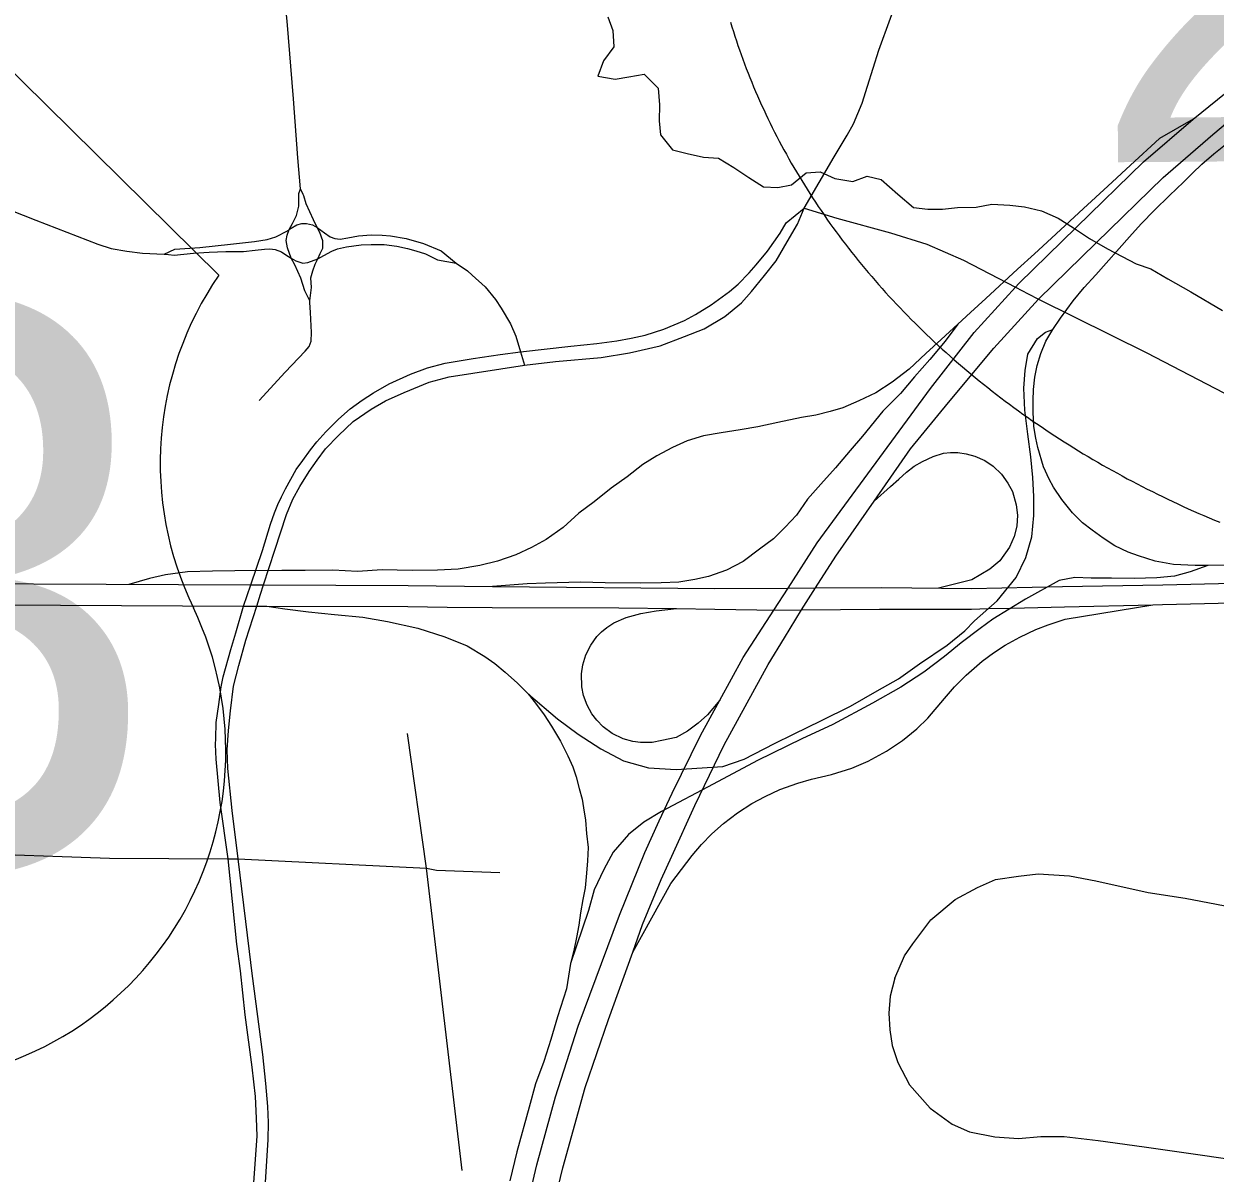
# Model space of a CAD drawing. Extents: x 114604 to 551442, y 316898 to 567001.
# Drawn here: x 165573 to 169955, y 434662 to 438888 of the extents above; entities that cross this region are included whole.
import ezdxf

# ---------------------------------------------------------------- set-up
doc = ezdxf.new("R2010")
doc.units = 0
for name, color, linetype in [('_CIVIL_CONSTRUCTION', 7, 'Continuous'), ('GE_P_Alignment', 7, 'Continuous'), ('GE_P_Alignment_1000_Stations', 7, 'Continuous'), ('GE_P_Alignment_100_Cardinal_Points', 7, 'Continuous'), ('GE_P_Alignment_500_Cardinal_Points', 7, 'Continuous'), ('GE_P_Alignment_500_Stations', 7, 'Continuous'), ('PM_P_Cells', 7, 'Continuous')]:
    doc.layers.add(name, color=color, linetype=linetype)

msp = doc.modelspace()

# ---------------------------------------------------------------- linework, layer by layer
at = {"layer": '_CIVIL_CONSTRUCTION'}
for points in [[(162655.7, 436766.7), (164807.5, 436755.6), (166381.4, 436747.6), (166429.7, 436747.4), (166466.8, 436747.2)], [(166466.8, 436747.2), (166985.8, 436745.4), (167130.2, 436743.9)], [(167130.2, 436743.9), (167295.3, 436742.2), (167762.2, 436740.6), (167974.3, 436738.2)], [(167974.3, 436738.2), (168115.3, 436736.5), (168269.6, 436733.5)], [(168269.6, 436733.5), (168332.4, 436732.3), (168433.6, 436733.5), (168720.6, 436736.3)], [(168720.6, 436736.3), (169059.1, 436736.4), (169120.6, 436737.9), (169204.3, 436739.9), (169400.7, 436744.6)], [(169400.7, 436744.6), (169726.5, 436752.2), (169762, 436753), (169864.4, 436755.6)], [(169864.4, 436755.6), (170427.8, 436769.4), (170632.9, 436773.7)]]:
    msp.add_lwpolyline(points, dxfattribs=at)
at = {"layer": 'GE_P_Alignment'}
msp.add_lwpolyline([(168172.5, 438894.7), (168177.7, 438877.5), (168183, 438860.4), (168188.5, 438843.2), (168194.1, 438826.1), (168199.8, 438809), (168205.7, 438792), (168211.7, 438774.9), (168217.9, 438757.9), (168224.1, 438740.9), (168230.6, 438724), (168237.1, 438707.1), (168243.8, 438690.2), (168250.6, 438673.3), (168257.6, 438656.5), (168264.7, 438639.7), (168271.9, 438622.9), (168279.3, 438606.2), (168286.7, 438589.5), (168294.4, 438572.8), (168302.1, 438556.2), (168310, 438539.6), (168318, 438523.1), (168326.2, 438506.5), (168334.5, 438490.1), (168342.9, 438473.6), (168351.4, 438457.3), (168360.1, 438440.9), (168368.9, 438424.6), (168377.9, 438408.3), (168386.9, 438392.1), (168396.1, 438375.9), (168405.5, 438359.8), (168414.9, 438343.7), (168424.5, 438327.7), (168434.2, 438311.7), (168444.1, 438295.8), (168454, 438279.9), (168464.1, 438264), (168474.3, 438248.2), (168484.7, 438232.5), (168495.2, 438216.8), (168505.7, 438201.2), (168516.5, 438185.6), (168527.3, 438170.1), (168538.3, 438154.6), (168549.4, 438139.2), (168560.6, 438123.8), (168571.9, 438108.5), (168583.4, 438093.2), (168594.9, 438078.1), (168606.6, 438062.9), (168618.5, 438047.9), (168630.4, 438032.8), (168642.5, 438017.9), (168654.6, 438003), (168666.9, 437988.2), (168679.3, 437973.4), (168691.9, 437958.7), (168704.5, 437944.1), (168717.3, 437929.5), (168730.1, 437915), (168743.1, 437900.6), (168756.2, 437886.2), (168769.4, 437871.9), (168782.8, 437857.7), (168796.2, 437843.5), (168809.8, 437829.4), (168823.4, 437815.4), (168837.2, 437801.4), (168851.1, 437787.5), (168865.1, 437773.7), (168879.2, 437760), (168893.4, 437746.3), (168907.7, 437732.7), (168922.1, 437719.2), (168936.6, 437705.8), (168951.2, 437692.4), (168966, 437679.1), (168980.8, 437665.9), (168995.7, 437652.8), (169010.8, 437639.7), (169025.9, 437626.7), (169041.2, 437613.8), (169056.5, 437601), (169071.9, 437588.3), (169087.5, 437575.6), (169103.1, 437563), (169118.8, 437550.5), (169134.7, 437538.1), (169150.6, 437525.8), (169166.6, 437513.5), (169182.7, 437501.3), (169198.9, 437489.3), (169215.2, 437477.3), (169231.6, 437465.3), (169248.1, 437453.5), (169264.7, 437441.8), (169281.3, 437430.1), (169298.1, 437418.5), (169314.9, 437407.1), (169331.8, 437395.7), (169348.8, 437384.4), (169365.9, 437373.1), (169383.1, 437362), (169400.3, 437351), (169417.7, 437340), (169435.1, 437329.2), (169452.6, 437318.4), (169470.2, 437307.7), (169487.9, 437297.2), (169505.6, 437286.7), (169523.4, 437276.3), (169541.3, 437266), (169559.3, 437255.7), (169577.3, 437245.6), (169595.4, 437235.6), (169613.6, 437225.7), (169631.9, 437215.8), (169650.2, 437206.1), (169668.6, 437196.5), (169687.1, 437186.9), (169705.6, 437177.5), (169724.3, 437168.1), (169742.9, 437158.8), (169761.7, 437149.7), (169780.5, 437140.6), (169799.4, 437131.6), (169818.3, 437122.8), (169837.3, 437114), (169856.3, 437105.3), (169875.5, 437096.8), (169894.6, 437088.3), (169913.9, 437079.9), (169933.2, 437071.6), (169952.5, 437063.5), (169971.9, 437055.4)], dxfattribs=at)
at = {"layer": 'GE_P_Alignment_1000_Stations'}
for points in [[(164808.7, 436832.7), (166407.8, 436825.2), (166454.9, 436825), (166987, 436822.6), (167296.5, 436819.4), (168114.3, 436811.8), (168384.6, 436813.7), (168485.2, 436814), (168729.1, 436815.7), (169059.5, 436811.7), (169393.2, 436819.8), (169762.8, 436824.9), (170428.6, 436841.3), (170851.2, 436851.1), (171143.6, 436857.8)], [(162655.7, 436766.7), (164807.5, 436755.6), (166381.4, 436747.6), (166429.7, 436747.4), (166466.8, 436747.2)], [(166466.8, 436747.2), (166985.8, 436745.4), (167130.2, 436743.9)], [(167130.2, 436743.9), (167295.3, 436742.2), (167762.2, 436740.6), (167974.3, 436738.2)], [(167974.3, 436738.2), (168115.3, 436736.5), (168269.6, 436733.5)], [(168269.6, 436733.5), (168332.4, 436732.3), (168433.6, 436733.5), (168720.6, 436736.3)], [(168720.6, 436736.3), (169059.1, 436736.4), (169120.6, 436737.9), (169204.3, 436739.9), (169400.7, 436744.6)], [(169400.7, 436744.6), (169726.5, 436752.2), (169762, 436753), (169864.4, 436755.6)], [(169864.4, 436755.6), (170427.8, 436769.4), (170632.9, 436773.7)]]:
    msp.add_lwpolyline(points, dxfattribs=at)
at = {"layer": 'GE_P_Alignment_100_Cardinal_Points'}
for p, q in [((167054.7, 435783.8), (166984.7, 436278.4)), ((166360.8, 435818.4), (167054.7, 435783.8)), ((167185, 434672.3), (167054.7, 435783.8))]:
    msp.add_line(p, q, dxfattribs=at)
for points in [[(166600.2, 438261.1), (166590.9, 438281.5), (166580.7, 438395.6), (166564.6, 438612.4), (166541.6, 438898.5), (166533.8, 438967.9), (166523.5, 439028.6), (166517.7, 439059.5), (166508.9, 439079.7)], [(168442.9, 438209.9), (168553.4, 438399.1), (168601.8, 438478.6), (168624.8, 438520.5), (168656.8, 438596.5), (168676.8, 438659.4), (168718.5, 438791.7), (168803.9, 439027.3)], [(163372.3, 438059.2), (163798.1, 438090.9), (164072.2, 438115.4), (164185.9, 438126.8), (164268.2, 438140.3), (164341, 438156.8), (164419, 438182.1), (164651.1, 438258.5), (164792.3, 438295.1), (164886.8, 438307.1), (164961.5, 438311.9), (165030, 438315), (165120.6, 438309.3), (165226.3, 438296.8), (165314.2, 438276.3), (165417.7, 438244), (165482.2, 438218.4), (165617.1, 438166.5), (165845.1, 438077.8), (165894.7, 438062.6), (165952.1, 438051.7), (166009.3, 438044.8), (166089.1, 438041.4), (166104.6, 438039.7)], [(166549.6, 438132.1), (166560.7, 438153.8), (166576.5, 438183.6), (166584.2, 438217.8), (166584.6, 438264.9), (166590.9, 438281.5)], [(166651.8, 438139.8), (166638.2, 438167.1), (166611.7, 438226.9), (166602.6, 438256), (166600.2, 438261.1)], [(167400.3, 437682.1), (167585.5, 437703.2), (167680.4, 437712.3), (167753.8, 437722.6), (167807, 437732.8), (167858.1, 437744), (167927, 437765.7), (168003.6, 437797.9), (168043.2, 437819.4), (168100.9, 437854.5), (168168.6, 437903.5), (168200.1, 437930.7), (168240.9, 437973.1), (168266.3, 438001.9), (168308.7, 438052.5), (168355.1, 438118.5), (168377.1, 438156), (168442.9, 438209.9)], [(167414.7, 437633.2), (167529.2, 437646.5), (167696.5, 437661.7), (167801.4, 437678.6), (167913.6, 437704.3), (168002.9, 437738), (168075.4, 437767.2), (168151.4, 437811.8), (168212.8, 437862.9), (168249.2, 437903.6), (168297.2, 437962.7), (168340.9, 438016.6), (168381.3, 438086.6), (168419.2, 438151.9), (168442.9, 438209.9)], [(168442.9, 438209.9), (168563.1, 438173.2), (168760.8, 438119.8), (168894, 438077.5), (169029.9, 438019.1), (169220.2, 437920.1), (169267.4, 437895.6)], [(166089.1, 438041.4), (166128.5, 438059.7), (166221, 438065.6), (166332.9, 438077.4), (166421, 438088), (166468.1, 438095.5), (166500, 438105.3), (166542.7, 438127.5), (166549.6, 438132.1), (166556.5, 438136.7), (166576.9, 438148.7), (166595, 438154.1), (166612.6, 438154.2), (166635.1, 438148.7), (166651.8, 438139.8), (166678.6, 438119.5), (166700.2, 438105.3), (166716.9, 438098.8), (166736, 438096.5), (166764.6, 438101), (166803.6, 438108.9), (166850.8, 438112.1), (166891.3, 438110.5), (166922.3, 438108.8), (166979.6, 438098.3), (167043.5, 438080.6), (167108.6, 438053.4), (167163.6, 438007.7)], [(166654.2, 438024.4), (166662.7, 438044), (166672.8, 438063.6), (166673.1, 438089.7), (166661.9, 438121.4), (166651.8, 438139.8)], [(166556.9, 438026.4), (166542.5, 438065.1), (166537.9, 438091.9), (166541.4, 438110.8), (166549.6, 438132.1)], [(166104.6, 438039.7), (166125.4, 438037.3), (166197.1, 438044.6), (166254.3, 438048.5), (166316.2, 438050.5), (166380.5, 438051), (166424.2, 438055.7), (166457.7, 438059.1), (166477.4, 438061.2), (166497.5, 438058.9), (166520.9, 438049.3), (166540.7, 438036), (166556.9, 438026.4), (166573.2, 438016.9), (166599.6, 438008.4), (166618.2, 438010.1), (166654.2, 438024.4), (166676.8, 438036.2), (166705.8, 438051.8), (166727.1, 438061), (166759.3, 438068.7), (166786.5, 438072.1), (166813.3, 438075), (166850.4, 438077.3), (166898.9, 438076.4), (166945.1, 438070.1), (166984.2, 438062.5), (167015.4, 438054), (167050.2, 438042.4), (167094.9, 438021), (167163.6, 438007.7), (167204.5, 437979.6)], [(166624.7, 437869.3), (166606.8, 437905.9), (166591.9, 437953), (166569.8, 438002.2), (166556.9, 438026.4)], [(166625, 437864), (166624.7, 437869.3), (166631.6, 437918.4), (166628.7, 437954.3), (166635.9, 437979.4), (166645.1, 438005), (166654.2, 438024.4)], [(167204.5, 437979.6), (167222.5, 437964.6), (167269.6, 437921.3), (167307.8, 437874.3), (167328.5, 437842.9), (167362.9, 437784.8), (167383.1, 437740.2), (167400.3, 437682.1), (167414.7, 437633.2)], [(169267.4, 437895.6), (169305.1, 437875.9), (169704, 437677.9), (170017.2, 437515.6), (170291.6, 437389.2), (170697.9, 437236.1), (170924.5, 437154.3), (171000.3, 437122.8), (171047.8, 437096), (171076.2, 437068.1), (171098.1, 437039.6)], [(166438.8, 437503.5), (166533.7, 437607.4), (166608.3, 437684.6), (166622.7, 437701.9), (166630.4, 437721.3), (166630.7, 437753.6), (166627, 437827.1), (166625, 437864)], [(166416.9, 434593.5), (166431, 434798.7), (166428.6, 434865.2), (166424.9, 434944.1), (166412.3, 435052.7), (166387.4, 435244.6), (166369.4, 435406.7), (166356.3, 435504.2), (166324.1, 435818.5), (166294.7, 436024.7), (166280.6, 436184.1), (166278.5, 436238.2), (166279.5, 436260.2), (166280.8, 436319.1), (166290.7, 436385), (166298.4, 436450.7), (166306.4, 436487.5), (166334.2, 436588.3), (166353, 436649.1), (166381.4, 436747.6), (166407.8, 436825.2), (166450.6, 436951.7), (166479.8, 437048.1), (166495.5, 437090.5), (166507, 437121.1), (166520.6, 437148.7), (166534.9, 437178.2), (166555, 437214), (166575.1, 437249), (166599, 437282.7), (166627.3, 437321.7), (166651, 437351.8), (166683.4, 437388.3), (166701.7, 437406), (166730.9, 437434.2), (166773.5, 437472.4), (166817.2, 437504.6), (166858.9, 437531.2), (166916.5, 437564.1), (166995.1, 437600.4), (167058.3, 437623.4), (167123.3, 437640.6), (167225.9, 437657.8), (167325, 437672.3), (167400.3, 437682.1)], [(166443.9, 436791), (166454.9, 436825), (166496.5, 436953.2), (166539.7, 437083.5), (166562, 437140.9), (166588.1, 437186.6), (166623, 437242.7), (166652, 437284), (166682.6, 437325.4), (166730.7, 437374.9), (166784.7, 437426), (166850.4, 437471.2), (166903.8, 437501.7), (166971.9, 437532.3), (167064.1, 437570.5), (167137.4, 437590.8), (167414.7, 437633.2)], [(166375.3, 433798.7), (166381.8, 433824.1), (166403.7, 433943.9), (166419.3, 434114.4), (166459.2, 434590.5), (166471.8, 434784.5), (166472.8, 434849.1), (166470.9, 434907.9), (166463.7, 434992.3), (166451.9, 435098.7), (166412.3, 435396.5), (166402.9, 435477.2), (166360.8, 435818.4), (166339.7, 435995.2), (166323.1, 436150), (166321.2, 436219.1), (166325.8, 436289.6), (166332.6, 436362.3), (166343.7, 436453.5), (166363.7, 436529.3), (166389.5, 436622), (166429.7, 436747.4), (166443.9, 436791)], [(163597, 435692.7), (163694.1, 435704.7), (164176.2, 435753.1), (164908.7, 435829), (165079, 435841.1), (165332, 435840.1), (165888.6, 435820), (166324.1, 435818.5), (166360.8, 435818.4)], [(167054.7, 435783.8), (167090.9, 435776.3), (167323.9, 435768.4)], [(168776.9, 435379.9), (168812.8, 435461.8), (168842.7, 435505.3), (168908.9, 435594.2), (168998.9, 435668.2), (169080.7, 435712.4), (169147.2, 435742.6), (169231.3, 435754), (169304.5, 435763.2), (169418.9, 435755.4), (169516.1, 435736.7), (169708.4, 435694.9), (169845.1, 435673), (170107.8, 435623.8), (170571.8, 435554.2), (170776.1, 435519.3), (171025.1, 435478.4)], [(168776.9, 435379.9), (168759.2, 435312.6), (168754.8, 435250.2), (168759.1, 435189.7), (168767.2, 435131.2), (168787.6, 435069.1), (168831.3, 434987.4), (168907.4, 434901.7), (168987.6, 434842.8), (169051.1, 434814.5), (169145.3, 434796), (169231.7, 434789.7), (169313.7, 434796.7), (169399.9, 434797.3), (169525.1, 434783.1), (169694.6, 434759.6), (169908.6, 434728.4), (170346.3, 434664.9)]]:
    msp.add_lwpolyline(points, dxfattribs=at)
at = {"layer": 'GE_P_Alignment_500_Cardinal_Points'}
msp.add_line((166290, 437963.6), (165413.6, 438827.4), dxfattribs=at)
for points in [[(169874.3, 438538.1), (169750, 438466.2), (169644.3, 438369), (169560, 438291.4), (169470.6, 438209), (169352.7, 438100.5), (169290.2, 438042.9), (169227.8, 437985.5), (169111.1, 437878.1), (169055.6, 437827), (169008.2, 437783.3), (168946.9, 437727), (168891.4, 437675.8), (168829, 437618.4), (168766.8, 437571.1), (168707.2, 437531.6), (168644.9, 437502.5), (168585.2, 437476), (168538.4, 437462.7), (168486.4, 437449.3), (168433.5, 437440.6), (168346, 437422.2), (168273.2, 437406.1), (168208.2, 437395.2), (168137.9, 437384.3), (168072.9, 437373.4), (168013.1, 437354.7), (167958.6, 437330.9), (167901.6, 437299.2), (167849.7, 437267.6), (167792.7, 437222.9), (167733.1, 437180.8), (167671, 437130.9), (167614, 437088.8), (167557.1, 437036.3), (167494.9, 436991.6), (167440.4, 436962.6), (167383.3, 436936.1), (167315.8, 436912.2), (167250.8, 436896.1), (167170.1, 436882.5), (167094.6, 436879.3), (167000.9, 436878.7), (166891.5, 436880.5), (166800.4, 436874.6), (166709.2, 436879.2), (166607.6, 436878.4), (166521.7, 436877.8), (166349.5, 436876.9), (166266.5, 436876), (166175.4, 436872.7), (166094.7, 436861.7), (166034.9, 436848.3), (165959.6, 436827.3)], [(170177.1, 436897.2), (169928.1, 436896), (169882, 436896.8), (169802.1, 436899.7), (169734.3, 436913.1), (169673.4, 436931.8), (169635.1, 436945.4), (169586.3, 436969.3), (169542.7, 436996.8), (169502.6, 437026), (169467.6, 437053.5), (169430.9, 437089.7), (169390.6, 437139.8), (169360.8, 437184.7), (169345, 437214.1), (169323.8, 437259.1), (169302.5, 437330.2), (169295.3, 437364.8), (169288, 437408.2), (169285.9, 437460.2), (169285.6, 437503.7), (169287, 437543.6), (169291.9, 437588.8), (169300.3, 437632.2), (169313.9, 437675.7), (169332.6, 437721), (169358.4, 437764.6), (169385.8, 437806.5), (169432.3, 437869.3), (169473.6, 437918.2), (169516.6, 437965.4), (169639.6, 438104.4), (169682.9, 438153.3), (169732, 438203.1), (169787.1, 438257.3), (169838.9, 438306.3), (169871.6, 438339.5), (169906.1, 438372.7), (169950.9, 438409.7), (170023.4, 438469.5)], [(169008.2, 437783.3), (168961.5, 437721.4), (168905.6, 437653.7), (168849.6, 437590.4), (168798, 437529.2), (168733.3, 437463.6), (168658, 437372), (168612.8, 437319.5), (168559, 437256.2), (168505.2, 437195.1), (168455.7, 437140.4), (168414.9, 437081.6), (168374, 437037.9), (168330.9, 436994.1), (168279, 436956.9), (168218.6, 436910.9), (168158.1, 436880), (168091, 436855.7), (168041.1, 436844.5), (167982.6, 436835.4), (167917.5, 436832.7), (167841.6, 436832.2), (167711.3, 436833.4), (167620.2, 436834.9), (167492.1, 436831.8), (167424.9, 436829.2), (167296.5, 436819.4)], [(167429.5, 436423.8), (167536.1, 436333), (167612, 436276.3), (167695.8, 436222.2), (167779.4, 436178.5), (167870.7, 436153.1), (167972.4, 436146), (168144.2, 436157.7), (168222.1, 436184.3), (168333.7, 436242.4), (168403.7, 436276.7), (168507.6, 436327), (168613.9, 436379.8), (168712.5, 436435.2), (168790.3, 436480.1), (168868, 436535.3), (168969.1, 436603.8), (169033.9, 436656.3), (169070, 436693), (169152.9, 436766.5), (169222.6, 436853), (169258.5, 436926.2), (169281.4, 437001.9), (169288.6, 437080), (169288.1, 437150.4), (169285, 437220.6), (169276.7, 437296.1), (169265.6, 437379.4), (169254.6, 437467.8), (169251.4, 437548.5), (169256.1, 437613.7), (169266.1, 437673.7), (169302.2, 437731.2), (169330.6, 437754.9), (169358.4, 437764.6)], [(168700.9, 437132.7), (168760.7, 437186.7), (168792, 437213.6), (168820, 437239.9), (168848.1, 437261.8), (168878.3, 437279.4), (168917.3, 437297), (168956, 437309.7), (168982.2, 437312.2), (169009, 437311.8), (169039.8, 437307.6), (169071.1, 437298.8), (169107.8, 437282.1), (169138.6, 437261.4), (169168.9, 437232.6), (169193.1, 437199.8), (169209.2, 437168.4), (169223.8, 437119.9), (169227.7, 437081.2), (169225.1, 437041.5), (169216.2, 437003.6), (169198.9, 436963.6), (169162.7, 436914.1), (169126.9, 436883.3), (169059.7, 436843.8), (168937.9, 436813.2)], [(169928.1, 436896), (169863.1, 436873.2), (169805.9, 436857.2), (169740.8, 436851.5), (169657.5, 436848.3), (169574.2, 436850.3), (169498.6, 436849.8), (169438.7, 436851.9), (169381.5, 436841.1), (169257, 436772.5), (169137.7, 436698.7), (169091.1, 436664.5), (169021.2, 436611.9), (168959, 436562), (168883.9, 436504.2), (168798.4, 436448.9), (168694.6, 436390.8), (168549.3, 436311.7), (168435.1, 436258.7), (168271.6, 436179.4), (168108.2, 436092.3), (167918.8, 435992), (167854, 435952.5), (167797, 435907.8), (167740.2, 435842.3), (167706.8, 435779.5), (167670.8, 435703.7), (167650.6, 435628.1), (167584.4, 435433.8)], [(166466.8, 436747.2), (166532.5, 436736.9), (166620.5, 436726.8), (166715.9, 436716.4), (166820, 436706.2), (166910.4, 436690.4), (167022.8, 436666.6), (167121.5, 436634.5), (167204.3, 436601), (167268.8, 436561.5), (167305.4, 436535.8), (167343.9, 436504.8), (167389.3, 436463.4), (167429.5, 436423.8), (167462.8, 436380.6), (167487.4, 436347.8), (167513.7, 436306.3), (167547.1, 436251), (167573.5, 436197.4), (167592.9, 436155.9), (167605.3, 436119.5), (167616.1, 436076.2), (167626.8, 436038), (167632.2, 436005.1), (167639.5, 435960), (167643.3, 435911.4), (167648.9, 435859.4), (167645.8, 435810.7), (167642.6, 435765.6), (167637.8, 435711.7), (167629.4, 435668.3), (167621.1, 435619.6), (167614.5, 435574.4), (167606.1, 435529.2), (167596, 435480.5), (167584.4, 435433.8), (167568.7, 435340.6), (167536.5, 435236.8), (167511.1, 435153.3), (167485.6, 435072.4), (167454.9, 434991.4), (167432.1, 434905.3), (167386.4, 434740.9), (167361.2, 434634)], [(168133.3, 436401.6), (168088, 436347), (168053.5, 436317.3), (168013.7, 436287.4), (167972.2, 436264.6), (167920.3, 436252.8), (167884.8, 436246.2), (167841.1, 436245.6), (167812.6, 436249.5), (167777.3, 436259.6), (167737.7, 436278.7), (167703.9, 436303.3), (167680.2, 436327.4), (167662.2, 436351.4), (167644.9, 436382.8), (167632, 436418.3), (167625.5, 436450.7), (167624.2, 436497.9), (167629.1, 436531.3), (167640.6, 436568.6), (167658.2, 436603.7), (167681.1, 436635), (167697.5, 436652.1), (167717.7, 436669.2), (167743.5, 436686.1), (167788.5, 436706), (167842.2, 436720.3), (167899.4, 436729.4), (167974.3, 436738.2)], [(167812.8, 435475.4), (167952.8, 435728), (168031, 435830.8), (168065.2, 435870.5), (168103.9, 435909.8), (168146.9, 435947.9), (168198.6, 435987.2), (168251.2, 436021.1), (168299.5, 436047.5), (168353.9, 436072.5), (168420, 436096.7), (168470.1, 436111), (168544, 436128), (168618.5, 436151.8), (168679.1, 436177.6), (168746.4, 436214.1), (168804.7, 436253.4), (168857.2, 436296.1), (168898.5, 436335.8), (168959.8, 436407.6), (168996, 436450.1), (169038.9, 436493.8), (169098, 436544.9), (169139.7, 436575.8), (169183.3, 436604.1), (169236.1, 436633.6), (169296.1, 436661.4), (169341.3, 436678.8), (169404, 436699.2), (169726.5, 436752.2)]]:
    msp.add_lwpolyline(points, dxfattribs=at)
for centre, start, end in [((167292.8, 437272), 145.4115, 205.8653), ((165097.9, 436214.6), 269.7742, 25.5805)]:
    msp.add_arc(centre, 1218.2, start, end, dxfattribs=at)
at = {"layer": 'GE_P_Alignment_500_Stations'}
for points in [[(167910.6, 435957.4), (167957.4, 436059.3), (168061.8, 436271.6), (168133.3, 436401.6), (168219.3, 436557.9), (168332.4, 436732.3), (168384.6, 436813.7), (168491.5, 436980.3), (168907.9, 437547.4), (169069.3, 437752.9), (169220.2, 437920.1), (169232.9, 437933.4), (169445.2, 438140.1), (169691.3, 438380.5), (169874.3, 438538.1), (170136.1, 438749.1)], [(168371.1, 436630.6), (168433.6, 436733.5), (168485.2, 436814), (168559.8, 436930.4), (168700.9, 437132.7), (168835.1, 437325.2), (168973.8, 437496.2), (169141.5, 437695.5), (169305.1, 437875.9), (169517.4, 438082.7), (169763.5, 438323), (169946.5, 438480.7), (170202.1, 438695.6)], [(167956.5, 435828), (168040.6, 436014), (168149.1, 436237.2), (168311.4, 436532.1), (168371.1, 436630.6)], [(167822.7, 429195.3), (167447.7, 430939.3), (167333.4, 431497), (167295.7, 431741.1), (167268.6, 431967.9), (167246, 432217.9), (167230.3, 432460.9), (167223.6, 432757.4), (167226.1, 433046.9), (167241.5, 433347.6), (167281.5, 433740.5), (167333.4, 434065.7), (167390.3, 434395.7), (167460, 434692.6), (167528.8, 434943.3), (167611.5, 435203.3), (167764, 435610.9), (167857, 435840.9), (167910.6, 435957.4)], [(167696.7, 430238.3), (167544.3, 430955.1), (167472.6, 431261.7), (167426.8, 431515), (167389.1, 431759.1), (167362, 431985.9), (167339.4, 432235.8), (167323.7, 432478.9), (167317, 432775.4), (167319.5, 433064.9), (167336.9, 433383.5), (167379.2, 433777.6), (167426.8, 434083.7), (167487.1, 434398), (167555.7, 434682.2), (167638.1, 434976.9), (167723.2, 435227.7), (167812.8, 435475.4), (167849.2, 435576.1), (167917.7, 435742.2), (167956.5, 435828)]]:
    msp.add_lwpolyline(points, dxfattribs=at)
at = {"layer": 'PM_P_Cells'}
for points in [[(167721.7, 438913.8), (167739.4, 438863.5), (167743, 438803.4), (167704.7, 438751.5), (167684.4, 438695.5), (167748.4, 438685), (167798.4, 438692.8), (167854.5, 438702.5), (167906.2, 438652), (167911.8, 438589.8), (167909.5, 438531.7), (167915.2, 438479.5), (167958.9, 438425.1), (168012.8, 438410.8), (168072.8, 438398.4), (168128.8, 438394), (168184.6, 438359.6), (168240.4, 438323.2), (168294.2, 438288.8), (168346.2, 438286.5), (168396.2, 438296.2), (168450.5, 438340), (168502.5, 438343.7), (168556.4, 438319.3), (168622.3, 438308.9), (168674.5, 438328.6), (168726.4, 438316.3), (168788.1, 438261.8), (168845.8, 438213.3), (168897.8, 438207), (168951.8, 438206.7), (169007.8, 438212.4), (169075.9, 438213.9), (169133.9, 438225.6)], [(169133.9, 438225.6), (169199.9, 438221.2), (169253.9, 438214.9), (169315.8, 438200.5), (169377.7, 438174.1), (169433.5, 438137.6), (169493.3, 438099.2), (169559.1, 438060.7), (169612.9, 438032.3), (169664.8, 438005.9), (169718.7, 437987.6), (169780.5, 437951.1), (169866.2, 437902.5), (169981.8, 437833.6)]]:
    msp.add_lwpolyline(points, dxfattribs=at)

# ---------------------------------------------------------------- texts
at = {"layer": 'GE_P_Alignment'}
msp.add_text('270', height=1500.04, rotation=0.4127, dxfattribs=at).set_placement((169497.1, 438378.6))
at = {"layer": 'GE_P_Alignment_500_Cardinal_Points'}
msp.add_text('33', height=2088.34, rotation=0.4124, dxfattribs=at).set_placement((162977.4, 435764.3))

doc.saveas('drawing.dxf')
